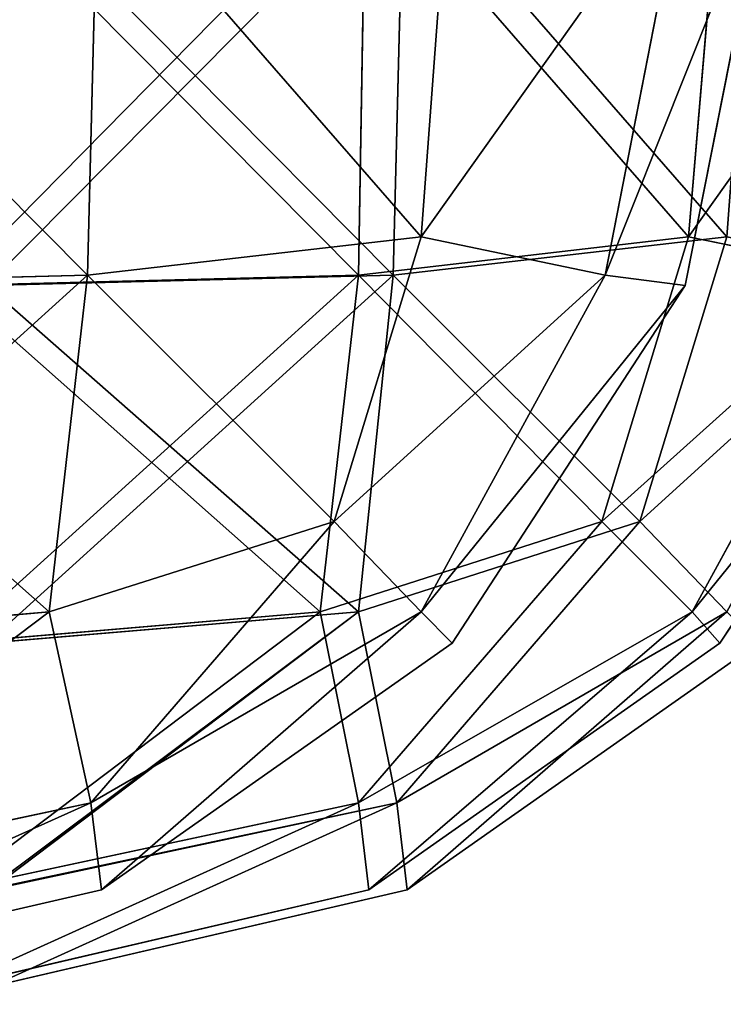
# Model space of a CAD drawing. Extents: x 0 to 48.8, y 0 to 26.9.
# Tile 821 of 872: x 46.419 to 46.4392, y 2.6082 to 2.6366. Entities that reach past the tile are written whole.
import ezdxf

# ---------------------------------------------------------------- set-up
doc = ezdxf.new("R2010")
doc.units = 0
doc.header["$MEASUREMENT"] = 0
doc.layers.get('0').update_dxf_attribs({"linetype": 'CONTINUOUS'})
for name, color, linetype in [('DOOR_FACE_RT', 251, 'CONTINUOUS'), ('DRAWER_LOWER_FACE_1', 251, 'CONTINUOUS'), ('DRAWER_UPPER_FACE_1', 251, 'CONTINUOUS')]:
    doc.layers.add(name, color=color, linetype=linetype)

# ---------------------------------------------------------------- blocks, each defined once
blk = doc.blocks.new('T48IT100NP_TRADECAD_DXF')
at = {"layer": 'DOOR_FACE_RT', "color": 0}
for p, q in [((46.43, 2.641, 82.0316), (46.4297, 2.6292, 82.0293)), ((46.43, 2.641, 82.0316), (46.4297, 2.6292, 82.0293)), ((46.4297, 2.6292, 36.3345), (46.43, 2.641, 36.3322)), ((46.4297, 2.6292, 36.3345), (46.43, 2.641, 36.3322)), ((46.4297, 2.6292, 36.3345), (46.4393, 2.6303, 36.3398)), ((46.4393, 2.6303, 82.0239), (46.4297, 2.6292, 82.0293)), ((46.4393, 2.6303, 82.0239), (46.4297, 2.6292, 82.0293)), ((46.4297, 2.6292, 36.3345), (46.4393, 2.6303, 36.3398)), ((46.4393, 2.6303, 82.0239), (46.4368, 2.6221, 82.0214)), ((46.4393, 2.6303, 36.3398), (46.4368, 2.6221, 36.3423)), ((46.4393, 2.6303, 82.0239), (46.4368, 2.6221, 82.0214)), ((46.4393, 2.6303, 36.3398), (46.4368, 2.6221, 36.3423)), ((46.4297, 2.6292, 82.0293), (46.418, 2.6289, 82.0316)), ((46.4297, 2.6292, 82.0293), (46.418, 2.6289, 82.0316)), ((46.418, 2.6289, 36.3322), (46.4297, 2.6292, 36.3345)), ((46.418, 2.6289, 36.3322), (46.4297, 2.6292, 36.3345)), ((46.4287, 2.6195, 36.3398), (46.4297, 2.6292, 36.3345)), ((46.4297, 2.6292, 82.0293), (46.4287, 2.6195, 82.024)), ((46.4297, 2.6292, 82.0293), (46.4287, 2.6195, 82.024)), ((46.4287, 2.6195, 36.3398), (46.4297, 2.6292, 36.3345)), ((46.4368, 2.6221, 36.3423), (46.4287, 2.6195, 36.3398)), ((46.4287, 2.6195, 82.024), (46.4368, 2.6221, 82.0214)), ((46.4287, 2.6195, 82.024), (46.4368, 2.6221, 82.0214)), ((46.4368, 2.6221, 36.3423), (46.4287, 2.6195, 36.3398)), ((46.4368, 2.6221, 82.0214), (46.4393, 2.6195, 82.0133)), ((46.4368, 2.6221, 82.0214), (46.4393, 2.6195, 82.0133)), ((46.4393, 2.6195, 36.3504), (46.4368, 2.6221, 36.3423)), ((46.4393, 2.6195, 36.3504), (46.4368, 2.6221, 36.3423)), ((46.418, 2.6186, 82.0249), (46.4287, 2.6195, 82.024)), ((46.418, 2.6186, 82.0249), (46.4287, 2.6195, 82.024)), ((46.4287, 2.6195, 36.3398), (46.418, 2.6186, 36.3389)), ((46.4287, 2.6195, 36.3398), (46.418, 2.6186, 36.3389)), ((46.4287, 2.6195, 82.024), (46.4298, 2.614, 82.0145)), ((46.4287, 2.6195, 82.024), (46.4298, 2.614, 82.0145)), ((46.4298, 2.614, 36.3493), (46.4287, 2.6195, 36.3398)), ((46.4298, 2.614, 36.3493), (46.4287, 2.6195, 36.3398)), ((46.4298, 2.614, 82.0145), (46.4393, 2.6195, 82.0133)), ((46.4298, 2.614, 82.0145), (46.4393, 2.6195, 82.0133)), ((46.4393, 2.6195, 36.3504), (46.4298, 2.614, 36.3493)), ((46.4393, 2.6195, 36.3504), (46.4298, 2.614, 36.3493)), ((46.4301, 2.6115, 82.0027), (46.4402, 2.6186, 82.0027)), ((46.4402, 2.6186, 36.3611), (46.4301, 2.6115, 36.3611)), ((46.4301, 2.6115, 82.0027), (46.4402, 2.6186, 82.0027)), ((46.4402, 2.6186, 36.3611), (46.4301, 2.6115, 36.3611)), ((46.4298, 2.614, 36.3493), (46.418, 2.6115, 36.349)), ((46.4298, 2.614, 36.3493), (46.418, 2.6115, 36.349)), ((46.4181, 2.6115, 82.0148), (46.4298, 2.614, 82.0145)), ((46.4181, 2.6115, 82.0148), (46.4298, 2.614, 82.0145)), ((46.4298, 2.614, 82.0145), (46.4301, 2.6115, 82.0027)), ((46.4298, 2.614, 82.0145), (46.4301, 2.6115, 82.0027)), ((46.4301, 2.6115, 36.3611), (46.4298, 2.614, 36.3493)), ((46.4301, 2.6115, 36.3611), (46.4298, 2.614, 36.3493)), ((46.4181, 2.6087, 82.0027), (46.4301, 2.6115, 82.0027)), ((46.4301, 2.6115, 36.3611), (46.4181, 2.6087, 36.361)), ((46.4181, 2.6087, 82.0027), (46.4301, 2.6115, 82.0027)), ((46.4301, 2.6115, 36.3611), (46.4181, 2.6087, 36.361)), ((46.4301, 2.6115, 82.0027), (46.4301, 2.6115, 36.3611)), ((46.4301, 2.6115, 82.0027), (46.4301, 2.6115, 36.3611))]:
    blk.add_line(p, q, dxfattribs=at)
at = {"layer": 'DRAWER_LOWER_FACE_1', "color": 0}
for p, q in [((46.4289, 2.641, 21.9143), (46.4287, 2.6292, 21.912)), ((46.4289, 2.641, 21.9143), (46.4287, 2.6292, 21.912)), ((46.4287, 2.6292, 5.859), (46.4289, 2.641, 5.8567)), ((46.4287, 2.6292, 5.859), (46.4289, 2.641, 5.8567)), ((46.4391, 2.641, 21.9075), (46.4382, 2.6303, 21.9066)), ((46.4391, 2.641, 21.9075), (46.4382, 2.6303, 21.9066)), ((46.4391, 2.641, 5.8635), (46.4382, 2.6303, 5.8644)), ((46.4391, 2.641, 5.8635), (46.4382, 2.6303, 5.8644)), ((46.4287, 2.6292, 5.859), (46.4382, 2.6303, 5.8644)), ((46.4382, 2.6303, 21.9066), (46.4287, 2.6292, 21.912)), ((46.4382, 2.6303, 21.9066), (46.4287, 2.6292, 21.912)), ((46.4287, 2.6292, 5.859), (46.4382, 2.6303, 5.8644)), ((46.4382, 2.6303, 21.9066), (46.4357, 2.6221, 21.9041)), ((46.4382, 2.6303, 5.8644), (46.4357, 2.6221, 5.8669)), ((46.4382, 2.6303, 21.9066), (46.4357, 2.6221, 21.9041)), ((46.4382, 2.6303, 5.8644), (46.4357, 2.6221, 5.8669)), ((46.4436, 2.6292, 21.8971), (46.4382, 2.6303, 21.9066)), ((46.4436, 2.6292, 21.8971), (46.4382, 2.6303, 21.9066)), ((46.4382, 2.6303, 5.8644), (46.4436, 2.6292, 5.8739)), ((46.4382, 2.6303, 5.8644), (46.4436, 2.6292, 5.8739)), ((46.4287, 2.6292, 21.912), (46.417, 2.6289, 21.9143)), ((46.4287, 2.6292, 21.912), (46.417, 2.6289, 21.9143)), ((46.417, 2.6289, 5.8567), (46.4287, 2.6292, 5.859)), ((46.417, 2.6289, 5.8567), (46.4287, 2.6292, 5.859)), ((46.4276, 2.6195, 5.8643), (46.4287, 2.6292, 5.859)), ((46.4287, 2.6292, 21.912), (46.4276, 2.6195, 21.9067)), ((46.4287, 2.6292, 21.912), (46.4276, 2.6195, 21.9067)), ((46.4276, 2.6195, 5.8643), (46.4287, 2.6292, 5.859)), ((46.4383, 2.6195, 21.896), (46.4436, 2.6292, 21.8971)), ((46.4383, 2.6195, 21.896), (46.4436, 2.6292, 21.8971)), ((46.4436, 2.6292, 5.8739), (46.4383, 2.6195, 5.875)), ((46.4436, 2.6292, 5.8739), (46.4383, 2.6195, 5.875)), ((46.4391, 2.6186, 21.8854), (46.4459, 2.6289, 21.8854)), ((46.4459, 2.6289, 5.8856), (46.4391, 2.6186, 5.8856)), ((46.4391, 2.6186, 21.8854), (46.4459, 2.6289, 21.8854)), ((46.4459, 2.6289, 5.8856), (46.4391, 2.6186, 5.8856)), ((46.4357, 2.6221, 5.8669), (46.4276, 2.6195, 5.8643)), ((46.4276, 2.6195, 21.9067), (46.4357, 2.6221, 21.9041)), ((46.4276, 2.6195, 21.9067), (46.4357, 2.6221, 21.9041)), ((46.4357, 2.6221, 5.8669), (46.4276, 2.6195, 5.8643)), ((46.4357, 2.6221, 21.9041), (46.4383, 2.6195, 21.896)), ((46.4357, 2.6221, 21.9041), (46.4383, 2.6195, 21.896)), ((46.4383, 2.6195, 5.875), (46.4357, 2.6221, 5.8669)), ((46.4383, 2.6195, 5.875), (46.4357, 2.6221, 5.8669)), ((46.417, 2.6186, 21.9076), (46.4276, 2.6195, 21.9067)), ((46.417, 2.6186, 21.9076), (46.4276, 2.6195, 21.9067)), ((46.4276, 2.6195, 5.8643), (46.417, 2.6186, 5.8634)), ((46.4276, 2.6195, 5.8643), (46.417, 2.6186, 5.8634)), ((46.4276, 2.6195, 21.9067), (46.4287, 2.614, 21.8972)), ((46.4276, 2.6195, 21.9067), (46.4287, 2.614, 21.8972)), ((46.4287, 2.614, 5.8738), (46.4276, 2.6195, 5.8643)), ((46.4287, 2.614, 5.8738), (46.4276, 2.6195, 5.8643)), ((46.4287, 2.614, 21.8972), (46.4383, 2.6195, 21.896)), ((46.4287, 2.614, 21.8972), (46.4383, 2.6195, 21.896)), ((46.4383, 2.6195, 5.875), (46.4287, 2.614, 5.8738)), ((46.4383, 2.6195, 5.875), (46.4287, 2.614, 5.8738)), ((46.4383, 2.6195, 21.896), (46.4391, 2.6186, 21.8854)), ((46.4383, 2.6195, 21.896), (46.4391, 2.6186, 21.8854)), ((46.4391, 2.6186, 5.8856), (46.4383, 2.6195, 5.875)), ((46.4391, 2.6186, 5.8856), (46.4383, 2.6195, 5.875)), ((46.429, 2.6115, 21.8854), (46.4391, 2.6186, 21.8854)), ((46.4391, 2.6186, 5.8856), (46.429, 2.6115, 5.8856)), ((46.429, 2.6115, 21.8854), (46.4391, 2.6186, 21.8854)), ((46.4391, 2.6186, 5.8856), (46.429, 2.6115, 5.8856)), ((46.4391, 2.6186, 21.8854), (46.4391, 2.6186, 5.8856)), ((46.4391, 2.6186, 21.8854), (46.4391, 2.6186, 5.8856)), ((46.417, 2.6115, 21.8975), (46.4287, 2.614, 21.8972)), ((46.417, 2.6115, 21.8975), (46.4287, 2.614, 21.8972)), ((46.4287, 2.614, 5.8738), (46.417, 2.6115, 5.8735)), ((46.4287, 2.614, 5.8738), (46.417, 2.6115, 5.8735)), ((46.4287, 2.614, 21.8972), (46.429, 2.6115, 21.8854)), ((46.4287, 2.614, 21.8972), (46.429, 2.6115, 21.8854)), ((46.429, 2.6115, 5.8856), (46.4287, 2.614, 5.8738)), ((46.429, 2.6115, 5.8856), (46.4287, 2.614, 5.8738)), ((46.417, 2.6087, 21.8854), (46.429, 2.6115, 21.8854)), ((46.429, 2.6115, 5.8856), (46.417, 2.6087, 5.8856)), ((46.417, 2.6087, 21.8854), (46.429, 2.6115, 21.8854)), ((46.429, 2.6115, 5.8856), (46.417, 2.6087, 5.8856)), ((46.429, 2.6115, 21.8854), (46.429, 2.6115, 5.8856)), ((46.429, 2.6115, 21.8854), (46.429, 2.6115, 5.8856))]:
    blk.add_line(p, q, dxfattribs=at)
at = {"layer": 'DRAWER_UPPER_FACE_1', "color": 0}
for p, q in [((46.4212, 2.641, 32.5037), (46.4209, 2.6292, 32.5014)), ((46.4212, 2.641, 32.5037), (46.4209, 2.6292, 32.5014)), ((46.4209, 2.6292, 25.76), (46.4212, 2.641, 25.7578)), ((46.4209, 2.6292, 25.76), (46.4212, 2.641, 25.7578)), ((46.4313, 2.641, 32.4969), (46.4305, 2.6303, 32.4961)), ((46.4313, 2.641, 32.4969), (46.4305, 2.6303, 32.4961)), ((46.4313, 2.641, 25.7645), (46.4305, 2.6303, 25.7654)), ((46.4313, 2.641, 25.7645), (46.4305, 2.6303, 25.7654)), ((46.4358, 2.6292, 32.4865), (46.4381, 2.641, 32.4868)), ((46.4358, 2.6292, 32.4865), (46.4381, 2.641, 32.4868)), ((46.4381, 2.641, 25.7747), (46.4358, 2.6292, 25.7749)), ((46.4381, 2.641, 25.7747), (46.4358, 2.6292, 25.7749)), ((46.4405, 2.641, 32.4748), (46.4381, 2.6289, 32.4748)), ((46.4381, 2.6289, 25.7866), (46.4405, 2.641, 25.7866)), ((46.4405, 2.641, 32.4748), (46.4381, 2.6289, 32.4748)), ((46.4381, 2.6289, 25.7866), (46.4405, 2.641, 25.7866)), ((46.4209, 2.6292, 25.76), (46.4305, 2.6303, 25.7654)), ((46.4305, 2.6303, 32.4961), (46.4209, 2.6292, 32.5014)), ((46.4305, 2.6303, 32.4961), (46.4209, 2.6292, 32.5014)), ((46.4209, 2.6292, 25.76), (46.4305, 2.6303, 25.7654)), ((46.4305, 2.6303, 32.4961), (46.428, 2.6221, 32.4936)), ((46.4305, 2.6303, 25.7654), (46.428, 2.6221, 25.7679)), ((46.4305, 2.6303, 32.4961), (46.428, 2.6221, 32.4936)), ((46.4305, 2.6303, 25.7654), (46.428, 2.6221, 25.7679)), ((46.4358, 2.6292, 32.4865), (46.4305, 2.6303, 32.4961)), ((46.4358, 2.6292, 32.4865), (46.4305, 2.6303, 32.4961)), ((46.4305, 2.6303, 25.7654), (46.4358, 2.6292, 25.7749)), ((46.4305, 2.6303, 25.7654), (46.4358, 2.6292, 25.7749)), ((46.4209, 2.6292, 32.5014), (46.4092, 2.6289, 32.5037)), ((46.4209, 2.6292, 32.5014), (46.4092, 2.6289, 32.5037)), ((46.4092, 2.6289, 25.7577), (46.4209, 2.6292, 25.76)), ((46.4092, 2.6289, 25.7577), (46.4209, 2.6292, 25.76)), ((46.4198, 2.6195, 25.7653), (46.4209, 2.6292, 25.76)), ((46.4209, 2.6292, 32.5014), (46.4198, 2.6195, 32.4961)), ((46.4209, 2.6292, 32.5014), (46.4198, 2.6195, 32.4961)), ((46.4198, 2.6195, 25.7653), (46.4209, 2.6292, 25.76)), ((46.4305, 2.6195, 32.4854), (46.4358, 2.6292, 32.4865)), ((46.4305, 2.6195, 32.4854), (46.4358, 2.6292, 32.4865)), ((46.4358, 2.6292, 25.7749), (46.4305, 2.6195, 25.776)), ((46.4358, 2.6292, 25.7749), (46.4305, 2.6195, 25.776)), ((46.4381, 2.6289, 32.4748), (46.4358, 2.6292, 32.4865)), ((46.4381, 2.6289, 32.4748), (46.4358, 2.6292, 32.4865)), ((46.4358, 2.6292, 25.7749), (46.4381, 2.6289, 25.7866)), ((46.4358, 2.6292, 25.7749), (46.4381, 2.6289, 25.7866)), ((46.4314, 2.6186, 32.4748), (46.4381, 2.6289, 32.4748)), ((46.4381, 2.6289, 25.7866), (46.4314, 2.6186, 25.7866)), ((46.4314, 2.6186, 32.4748), (46.4381, 2.6289, 32.4748)), ((46.4381, 2.6289, 25.7866), (46.4314, 2.6186, 25.7866)), ((46.4381, 2.6289, 32.4748), (46.4381, 2.6289, 25.7866)), ((46.4381, 2.6289, 32.4748), (46.4381, 2.6289, 25.7866)), ((46.428, 2.6221, 25.7679), (46.4198, 2.6195, 25.7653)), ((46.4198, 2.6195, 32.4961), (46.428, 2.6221, 32.4936)), ((46.4198, 2.6195, 32.4961), (46.428, 2.6221, 32.4936)), ((46.428, 2.6221, 25.7679), (46.4198, 2.6195, 25.7653)), ((46.428, 2.6221, 32.4936), (46.4305, 2.6195, 32.4854)), ((46.428, 2.6221, 32.4936), (46.4305, 2.6195, 32.4854)), ((46.4305, 2.6195, 25.776), (46.428, 2.6221, 25.7679)), ((46.4305, 2.6195, 25.776), (46.428, 2.6221, 25.7679)), ((46.4092, 2.6186, 32.497), (46.4198, 2.6195, 32.4961)), ((46.4092, 2.6186, 32.497), (46.4198, 2.6195, 32.4961)), ((46.4198, 2.6195, 25.7653), (46.4092, 2.6186, 25.7645)), ((46.4198, 2.6195, 25.7653), (46.4092, 2.6186, 25.7645)), ((46.4198, 2.6195, 32.4961), (46.421, 2.614, 32.4866)), ((46.4198, 2.6195, 32.4961), (46.421, 2.614, 32.4866)), ((46.421, 2.614, 25.7749), (46.4198, 2.6195, 25.7653)), ((46.421, 2.614, 25.7749), (46.4198, 2.6195, 25.7653)), ((46.421, 2.614, 32.4866), (46.4305, 2.6195, 32.4854)), ((46.421, 2.614, 32.4866), (46.4305, 2.6195, 32.4854)), ((46.4305, 2.6195, 25.776), (46.421, 2.614, 25.7749)), ((46.4305, 2.6195, 25.776), (46.421, 2.614, 25.7749)), ((46.4305, 2.6195, 32.4854), (46.4314, 2.6186, 32.4748)), ((46.4305, 2.6195, 32.4854), (46.4314, 2.6186, 32.4748)), ((46.4314, 2.6186, 25.7866), (46.4305, 2.6195, 25.776)), ((46.4314, 2.6186, 25.7866), (46.4305, 2.6195, 25.776)), ((46.4213, 2.6115, 32.4748), (46.4314, 2.6186, 32.4748)), ((46.4314, 2.6186, 25.7866), (46.4213, 2.6115, 25.7866)), ((46.4213, 2.6115, 32.4748), (46.4314, 2.6186, 32.4748)), ((46.4314, 2.6186, 25.7866), (46.4213, 2.6115, 25.7866)), ((46.4314, 2.6186, 32.4748), (46.4314, 2.6186, 25.7866)), ((46.4314, 2.6186, 32.4748), (46.4314, 2.6186, 25.7866)), ((46.4092, 2.6115, 32.4869), (46.421, 2.614, 32.4866)), ((46.4092, 2.6115, 32.4869), (46.421, 2.614, 32.4866)), ((46.421, 2.614, 25.7749), (46.4092, 2.6115, 25.7746)), ((46.421, 2.614, 25.7749), (46.4092, 2.6115, 25.7746)), ((46.421, 2.614, 32.4866), (46.4213, 2.6115, 32.4748)), ((46.421, 2.614, 32.4866), (46.4213, 2.6115, 32.4748)), ((46.4213, 2.6115, 25.7866), (46.421, 2.614, 25.7749)), ((46.4213, 2.6115, 25.7866), (46.421, 2.614, 25.7749)), ((46.4092, 2.6087, 32.4748), (46.4213, 2.6115, 32.4748)), ((46.4213, 2.6115, 25.7866), (46.4092, 2.6087, 25.7866)), ((46.4092, 2.6087, 32.4748), (46.4213, 2.6115, 32.4748)), ((46.4213, 2.6115, 25.7866), (46.4092, 2.6087, 25.7866)), ((46.4213, 2.6115, 32.4748), (46.4213, 2.6115, 25.7866)), ((46.4213, 2.6115, 32.4748), (46.4213, 2.6115, 25.7866))]:
    blk.add_line(p, q, dxfattribs=at)
at = {"layer": 'DOOR_FACE_RT', "color": 251}
mesh = blk.add_polyface(dxfattribs=at)
corners = [(48.2712, 2.9472, 83.8789), (45.9378, 2.3076, 83.8789), (45.9378, 2.9472, 83.8789), (48.2712, 2.3076, 83.8789)]
mesh.append_faces([[corners[k] for k in face] for face in [(0, 1, 2), (1, 0, 3)]], dxfattribs={"vtx0": -1, "color": 251})
mesh = blk.add_polyface(dxfattribs=at)
corners = [(48.2712, 2.3076, 34.4848), (45.9378, 2.9472, 34.4848), (45.9378, 2.3076, 34.4848), (48.2712, 2.9472, 34.4848)]
mesh.append_faces([[corners[k] for k in face] for face in [(0, 1, 2), (1, 0, 3)]], dxfattribs={"vtx0": -1, "color": 251})
mesh = blk.add_polyface(dxfattribs=at)
corners = [(46.4297, 2.6292, 82.0293), (46.418, 2.641, 82.034), (46.418, 2.6289, 82.0316), (46.43, 2.641, 82.0316)]
mesh.append_faces([[corners[k] for k in face] for face in [(0, 1, 2), (1, 0, 3)]], dxfattribs={"vtx0": -1, "color": 251})
mesh = blk.add_polyface(dxfattribs=at)
corners = [(46.43, 2.641, 36.3322), (46.418, 2.6289, 36.3322), (46.418, 2.641, 36.3298), (46.4297, 2.6292, 36.3345)]
mesh.append_faces([[corners[k] for k in face] for face in [(0, 1, 2), (1, 0, 3)]], dxfattribs={"vtx0": -1, "color": 251})
mesh = blk.add_polyface(dxfattribs=at)
corners = [(46.4393, 2.6303, 82.0239), (46.43, 2.641, 82.0316), (46.4297, 2.6292, 82.0293), (46.4401, 2.641, 82.0248)]
mesh.append_faces([[corners[k] for k in face] for face in [(0, 1, 2), (1, 0, 3)]], dxfattribs={"vtx0": -1, "color": 251})
mesh = blk.add_polyface(dxfattribs=at)
corners = [(46.43, 2.641, 36.3322), (46.4393, 2.6303, 36.3398), (46.4297, 2.6292, 36.3345), (46.4401, 2.641, 36.339)]
mesh.append_faces([[corners[k] for k in face] for face in [(0, 1, 2), (1, 0, 3)]], dxfattribs={"vtx0": -1, "color": 251})
mesh = blk.add_polyface(dxfattribs=at)
corners = [(46.4297, 2.6292, 36.3345), (46.4368, 2.6221, 36.3423), (46.4287, 2.6195, 36.3398), (46.4393, 2.6303, 36.3398)]
mesh.append_faces([[corners[k] for k in face] for face in [(0, 1, 2), (1, 0, 3)]], dxfattribs={"vtx0": -1, "color": 251})
mesh = blk.add_polyface(dxfattribs=at)
corners = [(46.4368, 2.6221, 82.0214), (46.4297, 2.6292, 82.0293), (46.4287, 2.6195, 82.024), (46.4393, 2.6303, 82.0239)]
mesh.append_faces([[corners[k] for k in face] for face in [(0, 1, 2), (1, 0, 3)]], dxfattribs={"vtx0": -1, "color": 251})
mesh = blk.add_polyface(dxfattribs=at)
corners = [(46.4446, 2.6292, 82.0144), (46.4368, 2.6221, 82.0214), (46.4393, 2.6195, 82.0133), (46.4393, 2.6303, 82.0239)]
mesh.append_faces([[corners[k] for k in face] for face in [(0, 1, 2), (1, 0, 3)]], dxfattribs={"vtx0": -1, "color": 251})
mesh = blk.add_polyface(dxfattribs=at)
corners = [(46.4368, 2.6221, 36.3423), (46.4446, 2.6292, 36.3494), (46.4393, 2.6195, 36.3504), (46.4393, 2.6303, 36.3398)]
mesh.append_faces([[corners[k] for k in face] for face in [(0, 1, 2), (1, 0, 3)]], dxfattribs={"vtx0": -1, "color": 251})
mesh = blk.add_polyface(dxfattribs=at)
corners = [(46.4287, 2.6195, 82.024), (46.418, 2.6289, 82.0316), (46.418, 2.6186, 82.0249), (46.4297, 2.6292, 82.0293)]
mesh.append_faces([[corners[k] for k in face] for face in [(0, 1, 2), (1, 0, 3)]], dxfattribs={"vtx0": -1, "color": 251})
mesh = blk.add_polyface(dxfattribs=at)
corners = [(46.4297, 2.6292, 36.3345), (46.418, 2.6186, 36.3389), (46.418, 2.6289, 36.3322), (46.4287, 2.6195, 36.3398)]
mesh.append_faces([[corners[k] for k in face] for face in [(0, 1, 2), (1, 0, 3)]], dxfattribs={"vtx0": -1, "color": 251})
mesh = blk.add_polyface(dxfattribs=at)
corners = [(46.4368, 2.6221, 82.0214), (46.4298, 2.614, 82.0145), (46.4393, 2.6195, 82.0133), (46.4287, 2.6195, 82.024)]
mesh.append_faces([[corners[k] for k in face] for face in [(0, 1, 2), (1, 0, 3)]], dxfattribs={"vtx0": -1, "color": 251})
mesh = blk.add_polyface(dxfattribs=at)
corners = [(46.4368, 2.6221, 36.3423), (46.4298, 2.614, 36.3493), (46.4287, 2.6195, 36.3398), (46.4393, 2.6195, 36.3504)]
mesh.append_faces([[corners[k] for k in face] for face in [(0, 1, 2), (1, 0, 3)]], dxfattribs={"vtx0": -1, "color": 251})
mesh = blk.add_polyface(dxfattribs=at)
corners = [(46.4287, 2.6195, 82.024), (46.4181, 2.6115, 82.0148), (46.4298, 2.614, 82.0145), (46.418, 2.6186, 82.0249)]
mesh.append_faces([[corners[k] for k in face] for face in [(0, 1, 2), (1, 0, 3)]], dxfattribs={"vtx0": -1, "color": 251})
mesh = blk.add_polyface(dxfattribs=at)
corners = [(46.4287, 2.6195, 36.3398), (46.418, 2.6115, 36.349), (46.418, 2.6186, 36.3389), (46.4298, 2.614, 36.3493)]
mesh.append_faces([[corners[k] for k in face] for face in [(0, 1, 2), (1, 0, 3)]], dxfattribs={"vtx0": -1, "color": 251})
mesh = blk.add_polyface(dxfattribs=at)
corners = [(46.4393, 2.6195, 82.0133), (46.4301, 2.6115, 82.0027), (46.4402, 2.6186, 82.0027), (46.4298, 2.614, 82.0145)]
mesh.append_faces([[corners[k] for k in face] for face in [(0, 1, 2), (1, 0, 3)]], dxfattribs={"vtx0": -1, "color": 251})
mesh = blk.add_polyface(dxfattribs=at)
corners = [(46.4393, 2.6195, 36.3504), (46.4301, 2.6115, 36.3611), (46.4298, 2.614, 36.3493), (46.4402, 2.6186, 36.3611)]
mesh.append_faces([[corners[k] for k in face] for face in [(0, 1, 2), (1, 0, 3)]], dxfattribs={"vtx0": -1, "color": 251})
mesh = blk.add_polyface(dxfattribs=at)
corners = [(46.4402, 2.6186, 82.0027), (46.4301, 2.6115, 36.3611), (46.4402, 2.6186, 36.3611), (46.4301, 2.6115, 82.0027)]
mesh.append_faces([[corners[k] for k in face] for face in [(0, 1, 2), (1, 0, 3)]], dxfattribs={"vtx0": -1, "color": 251})
mesh = blk.add_polyface(dxfattribs=at)
corners = [(46.4298, 2.614, 36.3493), (46.4181, 2.6087, 36.361), (46.418, 2.6115, 36.349), (46.4301, 2.6115, 36.3611)]
mesh.append_faces([[corners[k] for k in face] for face in [(0, 1, 2), (1, 0, 3)]], dxfattribs={"vtx0": -1, "color": 251})
mesh = blk.add_polyface(dxfattribs=at)
corners = [(46.4298, 2.614, 82.0145), (46.4181, 2.6087, 82.0027), (46.4301, 2.6115, 82.0027), (46.4181, 2.6115, 82.0148)]
mesh.append_faces([[corners[k] for k in face] for face in [(0, 1, 2), (1, 0, 3)]], dxfattribs={"vtx0": -1, "color": 251})
mesh = blk.add_polyface(dxfattribs=at)
corners = [(46.4301, 2.6115, 36.3611), (46.4181, 2.6087, 82.0027), (46.4181, 2.6087, 36.361), (46.4301, 2.6115, 82.0027)]
mesh.append_faces([[corners[k] for k in face] for face in [(0, 1, 2), (1, 0, 3)]], dxfattribs={"vtx0": -1, "color": 251})
at = {"layer": 'DRAWER_LOWER_FACE_1', "color": 251}
mesh = blk.add_polyface(dxfattribs=at)
corners = [(48.2619, 2.9468, 23.7616), (45.9367, 2.3076, 23.7616), (45.9367, 2.9468, 23.7616), (48.2619, 2.3076, 23.7616)]
mesh.append_faces([[corners[k] for k in face] for face in [(0, 1, 2), (1, 0, 3)]], dxfattribs={"vtx0": -1, "color": 251})
mesh = blk.add_polyface(dxfattribs=at)
corners = [(48.2619, 2.3076, 4.0094), (45.9367, 2.9468, 4.0094), (45.9367, 2.3076, 4.0094), (48.2619, 2.9468, 4.0094)]
mesh.append_faces([[corners[k] for k in face] for face in [(0, 1, 2), (1, 0, 3)]], dxfattribs={"vtx0": -1, "color": 251})
mesh = blk.add_polyface(dxfattribs=at)
corners = [(46.4287, 2.6292, 21.912), (46.417, 2.641, 21.9167), (46.417, 2.6289, 21.9143), (46.4289, 2.641, 21.9143)]
mesh.append_faces([[corners[k] for k in face] for face in [(0, 1, 2), (1, 0, 3)]], dxfattribs={"vtx0": -1, "color": 251})
mesh = blk.add_polyface(dxfattribs=at)
corners = [(46.4289, 2.641, 5.8567), (46.417, 2.6289, 5.8567), (46.417, 2.641, 5.8543), (46.4287, 2.6292, 5.859)]
mesh.append_faces([[corners[k] for k in face] for face in [(0, 1, 2), (1, 0, 3)]], dxfattribs={"vtx0": -1, "color": 251})
mesh = blk.add_polyface(dxfattribs=at)
corners = [(46.4382, 2.6303, 21.9066), (46.4289, 2.641, 21.9143), (46.4287, 2.6292, 21.912), (46.4391, 2.641, 21.9075)]
mesh.append_faces([[corners[k] for k in face] for face in [(0, 1, 2), (1, 0, 3)]], dxfattribs={"vtx0": -1, "color": 251})
mesh = blk.add_polyface(dxfattribs=at)
corners = [(46.4289, 2.641, 5.8567), (46.4382, 2.6303, 5.8644), (46.4287, 2.6292, 5.859), (46.4391, 2.641, 5.8635)]
mesh.append_faces([[corners[k] for k in face] for face in [(0, 1, 2), (1, 0, 3)]], dxfattribs={"vtx0": -1, "color": 251})
mesh = blk.add_polyface(dxfattribs=at)
corners = [(46.4458, 2.641, 21.8974), (46.4382, 2.6303, 21.9066), (46.4436, 2.6292, 21.8971), (46.4391, 2.641, 21.9075)]
mesh.append_faces([[corners[k] for k in face] for face in [(0, 1, 2), (1, 0, 3)]], dxfattribs={"vtx0": -1, "color": 251})
mesh = blk.add_polyface(dxfattribs=at)
corners = [(46.4382, 2.6303, 5.8644), (46.4458, 2.641, 5.8736), (46.4436, 2.6292, 5.8739), (46.4391, 2.641, 5.8635)]
mesh.append_faces([[corners[k] for k in face] for face in [(0, 1, 2), (1, 0, 3)]], dxfattribs={"vtx0": -1, "color": 251})
mesh = blk.add_polyface(dxfattribs=at)
corners = [(46.4287, 2.6292, 5.859), (46.4357, 2.6221, 5.8669), (46.4276, 2.6195, 5.8643), (46.4382, 2.6303, 5.8644)]
mesh.append_faces([[corners[k] for k in face] for face in [(0, 1, 2), (1, 0, 3)]], dxfattribs={"vtx0": -1, "color": 251})
mesh = blk.add_polyface(dxfattribs=at)
corners = [(46.4357, 2.6221, 21.9041), (46.4287, 2.6292, 21.912), (46.4276, 2.6195, 21.9067), (46.4382, 2.6303, 21.9066)]
mesh.append_faces([[corners[k] for k in face] for face in [(0, 1, 2), (1, 0, 3)]], dxfattribs={"vtx0": -1, "color": 251})
mesh = blk.add_polyface(dxfattribs=at)
corners = [(46.4436, 2.6292, 21.8971), (46.4357, 2.6221, 21.9041), (46.4383, 2.6195, 21.896), (46.4382, 2.6303, 21.9066)]
mesh.append_faces([[corners[k] for k in face] for face in [(0, 1, 2), (1, 0, 3)]], dxfattribs={"vtx0": -1, "color": 251})
mesh = blk.add_polyface(dxfattribs=at)
corners = [(46.4357, 2.6221, 5.8669), (46.4436, 2.6292, 5.8739), (46.4383, 2.6195, 5.875), (46.4382, 2.6303, 5.8644)]
mesh.append_faces([[corners[k] for k in face] for face in [(0, 1, 2), (1, 0, 3)]], dxfattribs={"vtx0": -1, "color": 251})
mesh = blk.add_polyface(dxfattribs=at)
corners = [(46.4276, 2.6195, 21.9067), (46.417, 2.6289, 21.9143), (46.417, 2.6186, 21.9076), (46.4287, 2.6292, 21.912)]
mesh.append_faces([[corners[k] for k in face] for face in [(0, 1, 2), (1, 0, 3)]], dxfattribs={"vtx0": -1, "color": 251})
mesh = blk.add_polyface(dxfattribs=at)
corners = [(46.4287, 2.6292, 5.859), (46.417, 2.6186, 5.8634), (46.417, 2.6289, 5.8567), (46.4276, 2.6195, 5.8643)]
mesh.append_faces([[corners[k] for k in face] for face in [(0, 1, 2), (1, 0, 3)]], dxfattribs={"vtx0": -1, "color": 251})
mesh = blk.add_polyface(dxfattribs=at)
corners = [(46.4459, 2.6289, 21.8854), (46.4383, 2.6195, 21.896), (46.4391, 2.6186, 21.8854), (46.4436, 2.6292, 21.8971)]
mesh.append_faces([[corners[k] for k in face] for face in [(0, 1, 2), (1, 0, 3)]], dxfattribs={"vtx0": -1, "color": 251})
mesh = blk.add_polyface(dxfattribs=at)
corners = [(46.4383, 2.6195, 5.875), (46.4459, 2.6289, 5.8856), (46.4391, 2.6186, 5.8856), (46.4436, 2.6292, 5.8739)]
mesh.append_faces([[corners[k] for k in face] for face in [(0, 1, 2), (1, 0, 3)]], dxfattribs={"vtx0": -1, "color": 251})
mesh = blk.add_polyface(dxfattribs=at)
corners = [(46.4459, 2.6289, 5.8856), (46.4391, 2.6186, 21.8854), (46.4391, 2.6186, 5.8856), (46.4459, 2.6289, 21.8854)]
mesh.append_faces([[corners[k] for k in face] for face in [(0, 1, 2), (1, 0, 3)]], dxfattribs={"vtx0": -1, "color": 251})
mesh = blk.add_polyface(dxfattribs=at)
corners = [(46.4357, 2.6221, 21.9041), (46.4287, 2.614, 21.8972), (46.4383, 2.6195, 21.896), (46.4276, 2.6195, 21.9067)]
mesh.append_faces([[corners[k] for k in face] for face in [(0, 1, 2), (1, 0, 3)]], dxfattribs={"vtx0": -1, "color": 251})
mesh = blk.add_polyface(dxfattribs=at)
corners = [(46.4357, 2.6221, 5.8669), (46.4287, 2.614, 5.8738), (46.4276, 2.6195, 5.8643), (46.4383, 2.6195, 5.875)]
mesh.append_faces([[corners[k] for k in face] for face in [(0, 1, 2), (1, 0, 3)]], dxfattribs={"vtx0": -1, "color": 251})
mesh = blk.add_polyface(dxfattribs=at)
corners = [(46.4276, 2.6195, 21.9067), (46.417, 2.6115, 21.8975), (46.4287, 2.614, 21.8972), (46.417, 2.6186, 21.9076)]
mesh.append_faces([[corners[k] for k in face] for face in [(0, 1, 2), (1, 0, 3)]], dxfattribs={"vtx0": -1, "color": 251})
mesh = blk.add_polyface(dxfattribs=at)
corners = [(46.4276, 2.6195, 5.8643), (46.417, 2.6115, 5.8735), (46.417, 2.6186, 5.8634), (46.4287, 2.614, 5.8738)]
mesh.append_faces([[corners[k] for k in face] for face in [(0, 1, 2), (1, 0, 3)]], dxfattribs={"vtx0": -1, "color": 251})
mesh = blk.add_polyface(dxfattribs=at)
corners = [(46.4383, 2.6195, 21.896), (46.429, 2.6115, 21.8854), (46.4391, 2.6186, 21.8854), (46.4287, 2.614, 21.8972)]
mesh.append_faces([[corners[k] for k in face] for face in [(0, 1, 2), (1, 0, 3)]], dxfattribs={"vtx0": -1, "color": 251})
mesh = blk.add_polyface(dxfattribs=at)
corners = [(46.4383, 2.6195, 5.875), (46.429, 2.6115, 5.8856), (46.4287, 2.614, 5.8738), (46.4391, 2.6186, 5.8856)]
mesh.append_faces([[corners[k] for k in face] for face in [(0, 1, 2), (1, 0, 3)]], dxfattribs={"vtx0": -1, "color": 251})
mesh = blk.add_polyface(dxfattribs=at)
corners = [(46.4391, 2.6186, 21.8854), (46.429, 2.6115, 5.8856), (46.4391, 2.6186, 5.8856), (46.429, 2.6115, 21.8854)]
mesh.append_faces([[corners[k] for k in face] for face in [(0, 1, 2), (1, 0, 3)]], dxfattribs={"vtx0": -1, "color": 251})
mesh = blk.add_polyface(dxfattribs=at)
corners = [(46.4287, 2.614, 21.8972), (46.417, 2.6087, 21.8854), (46.429, 2.6115, 21.8854), (46.417, 2.6115, 21.8975)]
mesh.append_faces([[corners[k] for k in face] for face in [(0, 1, 2), (1, 0, 3)]], dxfattribs={"vtx0": -1, "color": 251})
mesh = blk.add_polyface(dxfattribs=at)
corners = [(46.4287, 2.614, 5.8738), (46.417, 2.6087, 5.8856), (46.417, 2.6115, 5.8735), (46.429, 2.6115, 5.8856)]
mesh.append_faces([[corners[k] for k in face] for face in [(0, 1, 2), (1, 0, 3)]], dxfattribs={"vtx0": -1, "color": 251})
mesh = blk.add_polyface(dxfattribs=at)
corners = [(46.429, 2.6115, 21.8854), (46.417, 2.6087, 5.8856), (46.429, 2.6115, 5.8856), (46.417, 2.6087, 21.8854)]
mesh.append_faces([[corners[k] for k in face] for face in [(0, 1, 2), (1, 0, 3)]], dxfattribs={"vtx0": -1, "color": 251})
at = {"layer": 'DRAWER_UPPER_FACE_1', "color": 251}
mesh = blk.add_polyface(dxfattribs=at)
corners = [(48.2542, 2.9468, 34.351), (45.9289, 2.3076, 34.351), (45.9289, 2.9468, 34.351), (48.2542, 2.3076, 34.351)]
mesh.append_faces([[corners[k] for k in face] for face in [(0, 1, 2), (1, 0, 3)]], dxfattribs={"vtx0": -1, "color": 251})
mesh = blk.add_polyface(dxfattribs=at)
corners = [(48.2542, 2.3076, 23.9104), (45.9289, 2.9468, 23.9104), (45.9289, 2.3076, 23.9104), (48.2542, 2.9468, 23.9104)]
mesh.append_faces([[corners[k] for k in face] for face in [(0, 1, 2), (1, 0, 3)]], dxfattribs={"vtx0": -1, "color": 251})
mesh = blk.add_polyface(dxfattribs=at)
corners = [(46.4209, 2.6292, 32.5014), (46.4092, 2.641, 32.5061), (46.4092, 2.6289, 32.5037), (46.4212, 2.641, 32.5037)]
mesh.append_faces([[corners[k] for k in face] for face in [(0, 1, 2), (1, 0, 3)]], dxfattribs={"vtx0": -1, "color": 251})
mesh = blk.add_polyface(dxfattribs=at)
corners = [(46.4212, 2.641, 25.7578), (46.4092, 2.6289, 25.7577), (46.4092, 2.641, 25.7554), (46.4209, 2.6292, 25.76)]
mesh.append_faces([[corners[k] for k in face] for face in [(0, 1, 2), (1, 0, 3)]], dxfattribs={"vtx0": -1, "color": 251})
mesh = blk.add_polyface(dxfattribs=at)
corners = [(46.4305, 2.6303, 32.4961), (46.4212, 2.641, 32.5037), (46.4209, 2.6292, 32.5014), (46.4313, 2.641, 32.4969)]
mesh.append_faces([[corners[k] for k in face] for face in [(0, 1, 2), (1, 0, 3)]], dxfattribs={"vtx0": -1, "color": 251})
mesh = blk.add_polyface(dxfattribs=at)
corners = [(46.4212, 2.641, 25.7578), (46.4305, 2.6303, 25.7654), (46.4209, 2.6292, 25.76), (46.4313, 2.641, 25.7645)]
mesh.append_faces([[corners[k] for k in face] for face in [(0, 1, 2), (1, 0, 3)]], dxfattribs={"vtx0": -1, "color": 251})
mesh = blk.add_polyface(dxfattribs=at)
corners = [(46.4381, 2.641, 32.4868), (46.4305, 2.6303, 32.4961), (46.4358, 2.6292, 32.4865), (46.4313, 2.641, 32.4969)]
mesh.append_faces([[corners[k] for k in face] for face in [(0, 1, 2), (1, 0, 3)]], dxfattribs={"vtx0": -1, "color": 251})
mesh = blk.add_polyface(dxfattribs=at)
corners = [(46.4305, 2.6303, 25.7654), (46.4381, 2.641, 25.7747), (46.4358, 2.6292, 25.7749), (46.4313, 2.641, 25.7645)]
mesh.append_faces([[corners[k] for k in face] for face in [(0, 1, 2), (1, 0, 3)]], dxfattribs={"vtx0": -1, "color": 251})
mesh = blk.add_polyface(dxfattribs=at)
corners = [(46.4405, 2.641, 32.4748), (46.4358, 2.6292, 32.4865), (46.4381, 2.6289, 32.4748), (46.4381, 2.641, 32.4868)]
mesh.append_faces([[corners[k] for k in face] for face in [(0, 1, 2), (1, 0, 3)]], dxfattribs={"vtx0": -1, "color": 251})
mesh = blk.add_polyface(dxfattribs=at)
corners = [(46.4358, 2.6292, 25.7749), (46.4405, 2.641, 25.7866), (46.4381, 2.6289, 25.7866), (46.4381, 2.641, 25.7747)]
mesh.append_faces([[corners[k] for k in face] for face in [(0, 1, 2), (1, 0, 3)]], dxfattribs={"vtx0": -1, "color": 251})
mesh = blk.add_polyface(dxfattribs=at)
corners = [(46.4405, 2.641, 25.7866), (46.4381, 2.6289, 32.4748), (46.4381, 2.6289, 25.7866), (46.4405, 2.641, 32.4748)]
mesh.append_faces([[corners[k] for k in face] for face in [(0, 1, 2), (1, 0, 3)]], dxfattribs={"vtx0": -1, "color": 251})
mesh = blk.add_polyface(dxfattribs=at)
corners = [(46.4209, 2.6292, 25.76), (46.428, 2.6221, 25.7679), (46.4198, 2.6195, 25.7653), (46.4305, 2.6303, 25.7654)]
mesh.append_faces([[corners[k] for k in face] for face in [(0, 1, 2), (1, 0, 3)]], dxfattribs={"vtx0": -1, "color": 251})
mesh = blk.add_polyface(dxfattribs=at)
corners = [(46.428, 2.6221, 32.4936), (46.4209, 2.6292, 32.5014), (46.4198, 2.6195, 32.4961), (46.4305, 2.6303, 32.4961)]
mesh.append_faces([[corners[k] for k in face] for face in [(0, 1, 2), (1, 0, 3)]], dxfattribs={"vtx0": -1, "color": 251})
mesh = blk.add_polyface(dxfattribs=at)
corners = [(46.4358, 2.6292, 32.4865), (46.428, 2.6221, 32.4936), (46.4305, 2.6195, 32.4854), (46.4305, 2.6303, 32.4961)]
mesh.append_faces([[corners[k] for k in face] for face in [(0, 1, 2), (1, 0, 3)]], dxfattribs={"vtx0": -1, "color": 251})
mesh = blk.add_polyface(dxfattribs=at)
corners = [(46.428, 2.6221, 25.7679), (46.4358, 2.6292, 25.7749), (46.4305, 2.6195, 25.776), (46.4305, 2.6303, 25.7654)]
mesh.append_faces([[corners[k] for k in face] for face in [(0, 1, 2), (1, 0, 3)]], dxfattribs={"vtx0": -1, "color": 251})
mesh = blk.add_polyface(dxfattribs=at)
corners = [(46.4198, 2.6195, 32.4961), (46.4092, 2.6289, 32.5037), (46.4092, 2.6186, 32.497), (46.4209, 2.6292, 32.5014)]
mesh.append_faces([[corners[k] for k in face] for face in [(0, 1, 2), (1, 0, 3)]], dxfattribs={"vtx0": -1, "color": 251})
mesh = blk.add_polyface(dxfattribs=at)
corners = [(46.4209, 2.6292, 25.76), (46.4092, 2.6186, 25.7645), (46.4092, 2.6289, 25.7577), (46.4198, 2.6195, 25.7653)]
mesh.append_faces([[corners[k] for k in face] for face in [(0, 1, 2), (1, 0, 3)]], dxfattribs={"vtx0": -1, "color": 251})
mesh = blk.add_polyface(dxfattribs=at)
corners = [(46.4381, 2.6289, 32.4748), (46.4305, 2.6195, 32.4854), (46.4314, 2.6186, 32.4748), (46.4358, 2.6292, 32.4865)]
mesh.append_faces([[corners[k] for k in face] for face in [(0, 1, 2), (1, 0, 3)]], dxfattribs={"vtx0": -1, "color": 251})
mesh = blk.add_polyface(dxfattribs=at)
corners = [(46.4305, 2.6195, 25.776), (46.4381, 2.6289, 25.7866), (46.4314, 2.6186, 25.7866), (46.4358, 2.6292, 25.7749)]
mesh.append_faces([[corners[k] for k in face] for face in [(0, 1, 2), (1, 0, 3)]], dxfattribs={"vtx0": -1, "color": 251})
mesh = blk.add_polyface(dxfattribs=at)
corners = [(46.4381, 2.6289, 25.7866), (46.4314, 2.6186, 32.4748), (46.4314, 2.6186, 25.7866), (46.4381, 2.6289, 32.4748)]
mesh.append_faces([[corners[k] for k in face] for face in [(0, 1, 2), (1, 0, 3)]], dxfattribs={"vtx0": -1, "color": 251})
mesh = blk.add_polyface(dxfattribs=at)
corners = [(46.428, 2.6221, 32.4936), (46.421, 2.614, 32.4866), (46.4305, 2.6195, 32.4854), (46.4198, 2.6195, 32.4961)]
mesh.append_faces([[corners[k] for k in face] for face in [(0, 1, 2), (1, 0, 3)]], dxfattribs={"vtx0": -1, "color": 251})
mesh = blk.add_polyface(dxfattribs=at)
corners = [(46.428, 2.6221, 25.7679), (46.421, 2.614, 25.7749), (46.4198, 2.6195, 25.7653), (46.4305, 2.6195, 25.776)]
mesh.append_faces([[corners[k] for k in face] for face in [(0, 1, 2), (1, 0, 3)]], dxfattribs={"vtx0": -1, "color": 251})
mesh = blk.add_polyface(dxfattribs=at)
corners = [(46.4198, 2.6195, 32.4961), (46.4092, 2.6115, 32.4869), (46.421, 2.614, 32.4866), (46.4092, 2.6186, 32.497)]
mesh.append_faces([[corners[k] for k in face] for face in [(0, 1, 2), (1, 0, 3)]], dxfattribs={"vtx0": -1, "color": 251})
mesh = blk.add_polyface(dxfattribs=at)
corners = [(46.4198, 2.6195, 25.7653), (46.4092, 2.6115, 25.7746), (46.4092, 2.6186, 25.7645), (46.421, 2.614, 25.7749)]
mesh.append_faces([[corners[k] for k in face] for face in [(0, 1, 2), (1, 0, 3)]], dxfattribs={"vtx0": -1, "color": 251})
mesh = blk.add_polyface(dxfattribs=at)
corners = [(46.4305, 2.6195, 32.4854), (46.4213, 2.6115, 32.4748), (46.4314, 2.6186, 32.4748), (46.421, 2.614, 32.4866)]
mesh.append_faces([[corners[k] for k in face] for face in [(0, 1, 2), (1, 0, 3)]], dxfattribs={"vtx0": -1, "color": 251})
mesh = blk.add_polyface(dxfattribs=at)
corners = [(46.4305, 2.6195, 25.776), (46.4213, 2.6115, 25.7866), (46.421, 2.614, 25.7749), (46.4314, 2.6186, 25.7866)]
mesh.append_faces([[corners[k] for k in face] for face in [(0, 1, 2), (1, 0, 3)]], dxfattribs={"vtx0": -1, "color": 251})
mesh = blk.add_polyface(dxfattribs=at)
corners = [(46.4314, 2.6186, 32.4748), (46.4213, 2.6115, 25.7866), (46.4314, 2.6186, 25.7866), (46.4213, 2.6115, 32.4748)]
mesh.append_faces([[corners[k] for k in face] for face in [(0, 1, 2), (1, 0, 3)]], dxfattribs={"vtx0": -1, "color": 251})
mesh = blk.add_polyface(dxfattribs=at)
corners = [(46.421, 2.614, 32.4866), (46.4092, 2.6087, 32.4748), (46.4213, 2.6115, 32.4748), (46.4092, 2.6115, 32.4869)]
mesh.append_faces([[corners[k] for k in face] for face in [(0, 1, 2), (1, 0, 3)]], dxfattribs={"vtx0": -1, "color": 251})
mesh = blk.add_polyface(dxfattribs=at)
corners = [(46.421, 2.614, 25.7749), (46.4092, 2.6087, 25.7866), (46.4092, 2.6115, 25.7746), (46.4213, 2.6115, 25.7866)]
mesh.append_faces([[corners[k] for k in face] for face in [(0, 1, 2), (1, 0, 3)]], dxfattribs={"vtx0": -1, "color": 251})
mesh = blk.add_polyface(dxfattribs=at)
corners = [(46.4213, 2.6115, 32.4748), (46.4092, 2.6087, 25.7866), (46.4213, 2.6115, 25.7866), (46.4092, 2.6087, 32.4748)]
mesh.append_faces([[corners[k] for k in face] for face in [(0, 1, 2), (1, 0, 3)]], dxfattribs={"vtx0": -1, "color": 251})

msp = doc.modelspace()

# ---------------------------------------------------------------- block references
at = {"color": 0}
msp.add_blockref('T48IT100NP_TRADECAD_DXF', (0, 0), dxfattribs=at)

doc.saveas('drawing.dxf')
